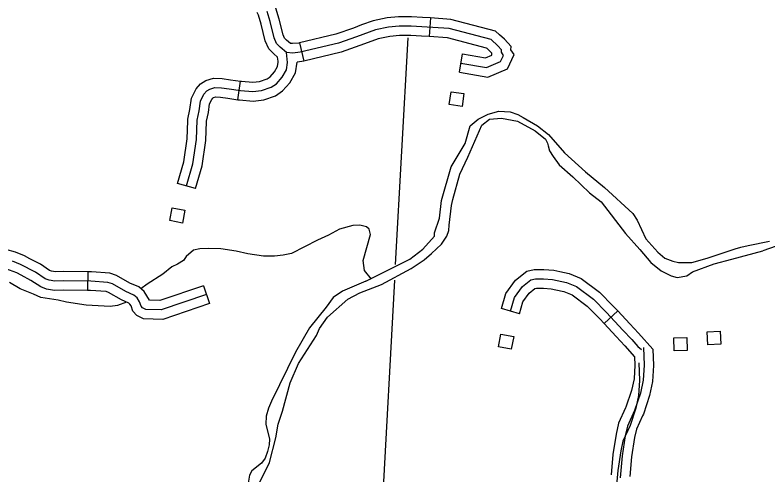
# Model space of a CAD drawing. Extents: x 653372 to 905732, y 627442 to 787275.
# Drawn here: x 827084 to 833121, y 700108 to 703792 of the extents above; entities that cross this region are included whole.
import ezdxf

# ---------------------------------------------------------------- set-up
doc = ezdxf.new("R2010")
doc.units = 0
for name, color, linetype in [('Level 35', 7, 'Continuous'), ('Level 45', 7, 'Continuous'), ('Level 5', 7, 'Continuous'), ('Level 56', 7, 'Continuous')]:
    doc.layers.add(name, color=color, linetype=linetype)

msp = doc.modelspace()

# ---------------------------------------------------------------- linework, layer by layer
at = {"layer": 'Level 35'}
for points in [[(829897.2, 701660.6), (830056.2, 701740.9), (830250.5, 701837.6), (830353.4, 701915.8), (830447.4, 702020.4), (830448.2, 702048.3), (830486.5, 702165.2), (830502.4, 702306.9), (830581.9, 702575.3), (830694.4, 702763.3), (830734.9, 702903.7), (830796.4, 702958), (830876.9, 702998.1), (830964.6, 703022.6), (831055.3, 703016), (831114.6, 702996.8), (831158.4, 702972.2), (831274.3, 702904.9), (831361.2, 702836.6), (831491, 702689), (831658, 702535.4), (831811.3, 702410), (832038.6, 702201.4), (832073.9, 702148.8), (832142.9, 701999.6), (832237.5, 701893.1), (832294.8, 701845.2), (832358.5, 701821.2), (832402.9, 701809.4), (832511.4, 701811), (832635, 701845.4), (832858.6, 701919.5), (832903.4, 701931.7), (832963.9, 701947.1), (833133, 701980.9)], [(830022, 701634.1), (830261.2, 701761.7), (830365.3, 701830.3), (830423.1, 701881.6), (830503.5, 701957.7), (830546, 702022.2), (830562.8, 702065.2), (830566, 702109.6), (830583.2, 702265.4), (830595.4, 702313.8), (830651.7, 702517.1), (830715.7, 702652.5), (830827.9, 702910.6), (830889.3, 702959), (830986.1, 702965.8), (831113, 702942.7), (831253.7, 702864.9), (831337.7, 702797.9), (831353.2, 702765.2), (831358.4, 702745.7), (831368.8, 702704.8), (831398.4, 702659.4), (831446.6, 702591.4), (831556.3, 702495.7), (831691.7, 702368.6), (831783.9, 702295.5), (831979.5, 702041.3), (832093.3, 701915.1), (832183.2, 701808.7), (832265.4, 701744.4), (832344.9, 701702.2), (832393.7, 701690.5), (832470, 701703.4), (832515.4, 701733.9), (832690.6, 701798.8), (832831, 701837.2), (833080.4, 701903.2)], [(829942.2, 701677.6), (829886.2, 701747), (829875.1, 701826.7), (829934.7, 702033.5), (829924.3, 702076.8), (829903.5, 702096.1), (829847.6, 702108.9), (829793.9, 702105.5), (829685.6, 702077.3), (829597, 702028.4), (829510.7, 701988.4), (829301.1, 701883.1), (829233.8, 701870), (829163.7, 701860), (829076.6, 701860.2), (828949.8, 701879), (828858, 701901.4), (828733.1, 701918.1), (828635.1, 701922.5), (828566, 701919.5), (828515.8, 701908.2), (828457.1, 701857.9), (828433.6, 701827.2), (828387.2, 701795.8), (828341.8, 701774.3), (828268, 701716.3)], [(833187.4, 701941.7), (833080.4, 701903.2)], [(828268, 701716.3), (828144.8, 701636.2), (828093.8, 701599.1)], [(827978.4, 701492.6), (827904.9, 701465.5), (827846.9, 701458.6), (827655.5, 701469.1), (827497.2, 701492), (827430.5, 701507.7), (827290, 701530.8), (827232.4, 701557), (827126.3, 701599.7), (827038.8, 701650.9)], [(829897.2, 701660.6), (829709.2, 701580.2), (829634, 701528.8), (829578.7, 701451.7), (829444.9, 701285.9), (829332.5, 701090.6), (829139.7, 700698.5), (829115.7, 700641.9), (829096.6, 700580.1), (829094.4, 700516.1), (829125.1, 700395.3), (829121.3, 700349.3), (829108.3, 700295.5), (829090.4, 700241.7), (829059.7, 700201.2), (828982.7, 700141.5), (828963.1, 700105.8), (828935.9, 699930.1), (828913.9, 699820.3), (828916.2, 699728.1), (828924.5, 699688.9), (828948.4, 699629.4), (828964.1, 699616.1)], [(828964.1, 699616.1), (828985.3, 699630.7), (829016.5, 699751.3), (829024.9, 699938.5), (829040.7, 700038.3), (829125.7, 700209), (829175.2, 700404.4), (829194.2, 700515.3), (829229, 700618.8), (829291.1, 700845), (829357.8, 701001), (829500.6, 701224.8), (829526.6, 701280.4), (829589.2, 701371.4), (829753.6, 701515), (829847.9, 701566.3), (830022, 701634.1)]]:
    msp.add_lwpolyline(points, dxfattribs=at)
at = {"layer": 'Level 45'}
for p, q in [((830414.2, 703768.9), (830403.8, 703619.3)), ((829365.8, 703569.5), (829400.2, 703423.5)), ((830647, 703333.5), (830672.1, 703481.4)), ((828870.4, 703114.1), (828892.4, 703262.5)), ((828531.7, 702402.6), (828387.5, 702443.9)), ((827669, 701735), (827666.3, 701585)), ((828594.3, 701623.4), (828642.5, 701481.4)), ((831128.4, 701399.3), (830984.2, 701440.8)), ((831807.2, 701320.7), (831917.4, 701422.5))]:
    msp.add_line(p, q, dxfattribs=at)
for points in [[(829365.8, 703569.5), (829358.7, 703567.9), (829310.2, 703563), (829291.7, 703564.3), (829262, 703591), (829244.3, 703608), (829233.4, 703633.5), (829203, 703759.8), (829174.4, 703848.7), (829158.3, 703880.4)], [(829189.4, 703454.6), (829159.9, 703481.1), (829118.4, 703521), (829090.5, 703586.2), (829058.5, 703719.2), (829035.3, 703791.4), (829024.5, 703812.6)], [(830659.6, 703407.5), (830865.4, 703372.6), (830977.2, 703419.3), (831001, 703468.8), (830983.7, 703494.1), (830985, 703513.1), (830956.4, 703545.6), (830901.1, 703595.4), (830565.1, 703683.3), (830347.1, 703698.4), (830260.1, 703703.6), (830163, 703703), (830077.8, 703695.2), (829975.5, 703674.6), (829823.3, 703617.5), (829676.8, 703565.8), (829371.1, 703493.7), (829311.4, 703487.8), (829260.8, 703491.2), (829211, 703536), (829181.3, 703564.5), (829162, 703609.8), (829130.7, 703739.5), (829104.8, 703820)], [(830414.2, 703768.9), (830351.9, 703773.3), (830262.1, 703778.7), (830159.3, 703778), (830067, 703769.5), (829954.8, 703746.9), (829863.3, 703712.6)], [(830969.3, 703634.9), (830937.8, 703663.4), (830577.3, 703757.6), (830414.2, 703768.9)], [(829863.3, 703712.6), (829797.7, 703688), (829655.6, 703637.9), (829365.8, 703569.5)], [(830403.8, 703619.3), (830342.2, 703623.6), (830258.1, 703628.6), (830166.7, 703628), (830088.7, 703620.9), (829996.2, 703602.2), (829915.9, 703572.1)], [(830868.9, 703523.5), (830864.5, 703527.5), (830552.9, 703608.9), (830403.8, 703619.3)], [(830647, 703333.5), (830874.3, 703295), (831032.5, 703361.1), (831087.2, 703475.2), (831060.3, 703514.9), (831061.9, 703539.3), (831009.9, 703598.4), (830969.3, 703634.9)], [(829915.9, 703572.1), (829849, 703547), (829697.9, 703493.7), (829400.2, 703423.5)], [(830672.1, 703481.4), (830856.6, 703450.1), (830908.3, 703471.7), (830907.2, 703473.3), (830908.1, 703487), (830903, 703492.8), (830868.9, 703523.5)], [(828459.6, 702423.3), (828510.6, 702601.1), (828540.2, 702794), (828544.9, 702950.4), (828560.4, 703024.2), (828570.7, 703103.5), (828598.9, 703158.4), (828620.9, 703184.3), (828645.2, 703199.5), (828685.4, 703211.6), (828738.4, 703210), (828801.7, 703200.1), (828891.5, 703186.8), (828992, 703178.5), (829061.3, 703187), (829139, 703213.9), (829179.6, 703241.8), (829226.2, 703293.5), (829259.9, 703353.5), (829269.6, 703411.6), (829260.8, 703491.2)], [(829193, 703421.6), (829189.4, 703454.6)], [(828870.4, 703114.1), (828882.9, 703112.3), (828993.5, 703103.1), (829078.3, 703113.5), (829173.1, 703146.3), (829229.4, 703185.1), (829287.6, 703249.5), (829331.7, 703328.3), (829346.3, 703415.9)], [(828892.4, 703262.5), (828900.1, 703261.3), (828990.5, 703253.9), (829044.2, 703260.5), (829104.8, 703281.4), (829129.8, 703298.6), (829164.9, 703337.5), (829188, 703378.8), (829193.9, 703413.7), (829193, 703421.6)], [(829400.2, 703423.5), (829383.5, 703419.6), (829346.3, 703415.9)], [(828469.7, 702944), (828470.1, 702959.3), (828486.4, 703036.8), (828498, 703126.2), (828536.1, 703200.4), (828571.3, 703241.8), (828614, 703268.4), (828675.4, 703286.9), (828745.3, 703284.8), (828813, 703274.3), (828892.4, 703262.5)], [(828619.6, 702939.5), (828619.7, 702941.5), (828634.4, 703011.7), (828643.4, 703080.9), (828661.7, 703116.5), (828670.5, 703126.9), (828676.4, 703130.6), (828695.3, 703136.2), (828731.4, 703135.1), (828790.5, 703126), (828870.4, 703114.1)], [(828387.5, 702443.9), (828437.2, 702617.2), (828465.4, 702800.8), (828469.7, 702944)], [(828531.7, 702402.6), (828584, 702585), (828615, 702787.1), (828619.6, 702939.5)], [(827203.5, 701840.1), (827160.4, 701862.7), (827087.4, 701891.5), (827010.8, 701912.8), (826923.9, 701956.2), (826860.2, 702016.5), (826787.6, 702098)], [(827134.1, 701707.2), (827098, 701726.1), (827039.6, 701749.1), (826956.7, 701772.1), (826836.9, 701831.9), (826752.4, 701911.9), (826675.6, 701998.3)], [(827249.4, 701731.6), (827129.2, 701794.4), (827063.5, 701820.3)], [(827669, 701735), (827469.2, 701738.6), (827407.9, 701735.2), (827377.6, 701740.2), (827361.6, 701746.8), (827287.7, 701796.2), (827203.5, 701840.1)], [(830984.2, 701440.8), (831019.4, 701562.8), (831097.4, 701669.6), (831186.9, 701740.2), (831248.1, 701753), (831325.1, 701753.7), (831404.2, 701748.2), (831452.6, 701737.9)], [(827666.3, 701585), (827472.1, 701588.5), (827399.5, 701584.4), (827336.2, 701595.1), (827290.8, 701613.7), (827211.1, 701666.9), (827134.1, 701707.2)], [(828618.4, 701552.4), (828256.8, 701429.8), (828132.1, 701434.1), (828105.4, 701446.6), (828094.7, 701458.8), (828083.3, 701494.1), (828063, 701527.5), (828036.4, 701549.1), (827972.1, 701577.3), (827865.4, 701638.3), (827828.7, 701651), (827693.1, 701659.5), (827470.6, 701663.6), (827403.7, 701659.8), (827356.9, 701667.7), (827326.2, 701680.3), (827249.4, 701731.6)], [(828162.6, 701508.1), (828120.3, 701577.6), (828075.8, 701613.7), (828005.9, 701644.4), (827896.6, 701706.9), (827843.6, 701725.2), (827696.2, 701734.5), (827669, 701735)], [(831452.6, 701737.9), (831527.8, 701721.9), (831624.4, 701682.8), (831771.5, 701573.6), (831881.4, 701461.4), (831917.4, 701422.5)], [(831056.3, 701420), (831087.8, 701529.3), (831151.9, 701617.1), (831219.4, 701670.4), (831256.2, 701678.1), (831322.8, 701678.6), (831393.7, 701673.7), (831505.8, 701649.9), (831587.4, 701616.9), (831722.1, 701516.9), (831827.1, 701409.7), (831958.6, 701267.3), (832028.9, 701192.6), (832077.7, 701138.1), (832106.8, 701113.3)], [(828080.9, 701375.3), (828059.5, 701385.3), (828028, 701421), (828014.7, 701462.7), (828005.7, 701477.4), (827997.1, 701484.4), (827938.3, 701510.2), (827834.3, 701569.7), (827813.8, 701576.8), (827690.1, 701584.5), (827666.3, 701585)], [(828594.3, 701623.4), (828245.7, 701505.3), (828162.6, 701508.1)], [(831128.4, 701399.3), (831156.2, 701495.8), (831206.4, 701564.6), (831252, 701600.6), (831264.2, 701603.1), (831320.5, 701603.6), (831383.3, 701599.3), (831421.4, 701591.2)], [(831421.4, 701591.2), (831483.7, 701577.9), (831550.4, 701550.9), (831672.6, 701460.2), (831772.7, 701358), (831807.2, 701320.7)], [(828642.5, 701481.4), (828267.9, 701354.4), (828114.2, 701359.7), (828080.9, 701375.3)], [(831917.4, 701422.5), (832013.5, 701318.5), (832084.2, 701243.3), (832199.4, 701114.6)], [(831807.2, 701320.7), (831903.7, 701216.2), (831973.7, 701141.9), (832051.2, 701055.3)], [(832123.9, 701130.3), (832128.4, 700986.4), (832122, 700867.4), (832099.4, 700763.9), (832052.4, 700623.8), (831994.7, 700499), (831977.5, 700421.7), (831953.2, 700262.4), (831937.6, 700083.8)], [(832199.4, 701114.6), (832203.5, 700985.6), (832196.6, 700857.3), (832171.8, 700743.9), (832122.2, 700596), (832115.8, 700582.1)], [(832051.2, 701055.3), (832053.3, 700987.3), (832047.5, 700877.5), (832027, 700783.9), (831982.6, 700651.5), (831979.6, 700645.1)], [(832086.2, 701007.4), (832090.8, 700864.2), (832084.7, 700745.6), (832062.2, 700642.6), (832015.6, 700503), (831958.3, 700378.7), (831941.3, 700301.7), (831917.3, 700143), (831902, 699965.2)], [(831979.6, 700645.1), (831923.2, 700523.2), (831903.7, 700435.5), (831878.7, 700271.3), (831864.4, 700108.2)], [(832115.8, 700582.2), (832066.2, 700474.9), (832051.3, 700407.9), (832027.7, 700253.4), (832013.9, 700095.1)]]:
    msp.add_lwpolyline(points, dxfattribs=at)
at = {"layer": 'Level 5'}
for points in [[(830233.2, 703608.6), (830133.5, 701794.3)], [(830126.5, 701667.5), (830027, 699856.9)]]:
    msp.add_lwpolyline(points, dxfattribs=at)
at = {"layer": 'Level 56'}
for points in [[(830565.1, 703075.4), (830580.4, 703178.4), (830683.7, 703163.1), (830668.4, 703060.1)], [(828324.7, 702145.5), (828344.2, 702247.8), (828446.7, 702228.3), (828427.3, 702126)], [(830959.8, 701135), (830980, 701237.1), (831082.4, 701216.8), (831062.2, 701114.7)], [(832368.3, 701103.5), (832366.7, 701207.6), (832471.1, 701209.2), (832472.7, 701105.1)], [(832640, 701150.3), (832634, 701254.2), (832738.2, 701260.2), (832744.2, 701156.3)]]:
    msp.add_lwpolyline(points, close=True, dxfattribs=at)

doc.saveas('drawing.dxf')
